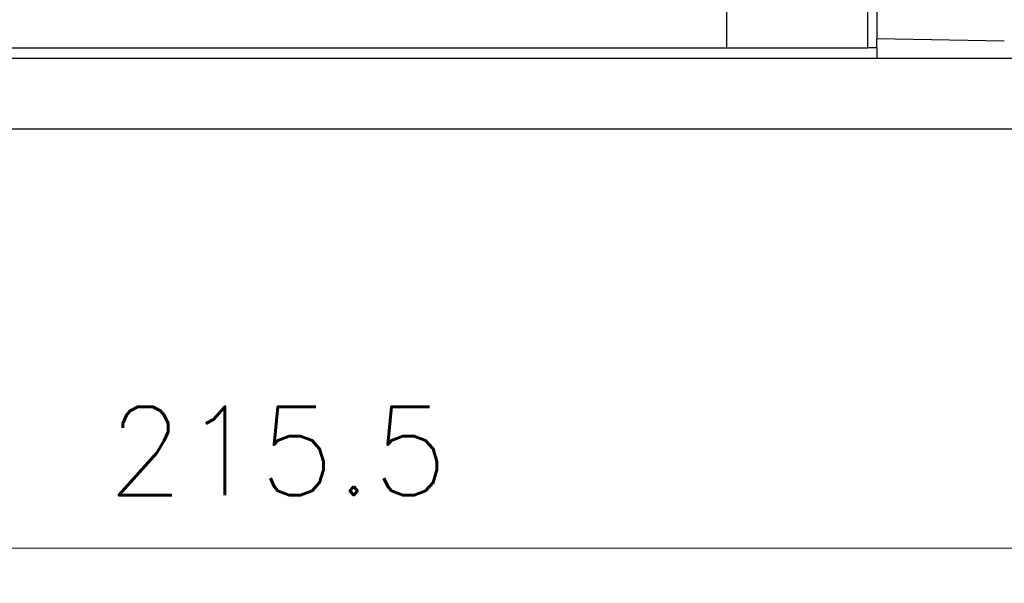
# Model space of a CAD drawing. Header units: millimetres. Extents: x 399 to 6233, y -1870 to 1602.
# Tile 651 of 656: x 5415 to 5443, y 720 to 736. Entities that reach past the tile are written whole.
import ezdxf

# ---------------------------------------------------------------- set-up
doc = ezdxf.new("R2010")
doc.units = ezdxf.units.MM
doc.layers.add('AM_5', color=3, linetype='Continuous', lineweight=25)
doc.layers.add('可見 (ISO)', color=7, linetype='Continuous', lineweight=25)
doc.styles.add('尺寸標註', font='romans.shx', dxfattribs={"bigfont": 'CHINESET.SHX'})
doc.dimstyles.new('CNS1$0', dxfattribs={"dimtxt": 2.5, "dimasz": 2.5, "dimexe": 1, "dimexo": 1, "dimgap": 1.5, "dimtad": 1, "dimtoh": 1, "dimdec": 1, "dimdsep": 46, "dimtxsty": '尺寸標註', "dimcen": 0, "dimclrd": 2, "dimclre": 2, "dimclrt": 1, "dimadec": 0, "dimazin": 2, "dimtp": 0.1, "dimtm": 0.1, "dimtfac": 0.71, "dimtdec": 1, "dimtmove": 0, "dimatfit": 0, "dimfxl": 0, "dimlwd": 13, "dimlwe": 13, "dimarcsym": 0})

# ---------------------------------------------------------------- blocks, each defined once
blk = doc.blocks.new('*D307')
at = {"layer": 'AM_5', "color": 2, "lineweight": 13}
for p, q in [((5314.686, 750.079), (5314.686, 719.715)), ((5530.199, 744.193), (5530.199, 719.715)), ((5317.186, 720.715), (5527.699, 720.715))]:
    blk.add_line(p, q, dxfattribs=at)
at = {"layer": 'AM_5', "color": 2, "lineweight": -2}
for points in [[(5317.186, 721.132), (5317.186, 720.298), (5314.686, 720.715)], [(5527.699, 721.132), (5527.699, 720.298), (5530.199, 720.715)]]:
    blk.add_solid(points, dxfattribs=at)
at = {"layer": 'Defpoints', "color": 0, "lineweight": -2}
for p in [(5314.686, 751.079), (5530.199, 745.193), (5530.199, 720.715)]:
    blk.add_point(p, dxfattribs=at)
at = {"layer": 'AM_5', "color": 1, "insert": (5422.443, 723.465), "char_height": 2.5, "attachment_point": 5, "style": '尺寸標註'}
blk.add_mtext('215.5', dxfattribs=at)

msp = doc.modelspace()

# ---------------------------------------------------------------- linework, layer by layer
at = {"layer": '可見 (ISO)'}
for p, q in [((5439.386, 736.879), (5439.386, 735.129)), ((5435.136, 736.479), (5435.136, 734.879)), ((5439.136, 734.879), (5439.136, 736.479)), ((5442.995, 735.066), (5439.386, 735.129)), ((5439.386, 734.879), (5439.386, 735.129)), ((5330.636, 734.879), (5435.136, 734.879)), ((5435.136, 734.879), (5439.136, 734.879)), ((5439.386, 734.879), (5439.136, 734.879)), ((5439.386, 734.879), (5439.386, 734.579)), ((5439.386, 734.579), (5326.386, 734.579)), ((5459.86, 734.579), (5439.386, 734.579)), ((5359.386, 732.579), (5459.86, 732.579))]:
    msp.add_line(p, q, dxfattribs=at)

# ---------------------------------------------------------------- dimensions: what is measured, and where the dimension line sits
at = {"layer": 'AM_5'}
dim = msp.add_linear_dim(base=(5530.199, 720.715), p1=(5314.686, 751.079), p2=(5530.199, 745.193), dimstyle='CNS1$0', override={"dimpost": ''}, dxfattribs=at)
dim.commit()
dim.dimension.update_dxf_attribs({"geometry": '*D307', "text_midpoint": (5422.443, 723.465)})

doc.saveas('drawing.dxf')
